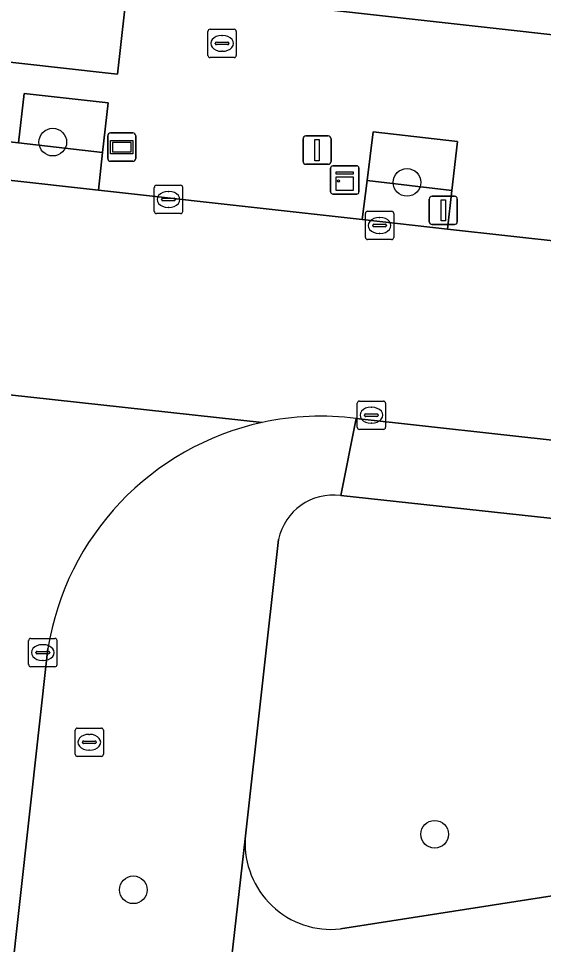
# Model space of a CAD drawing. Extents: x 162026 to 163502, y 387295 to 388169.
# Drawn here: x 162374.34 to 162392.88, y 387513.04 to 387545.77 of the extents above; entities that cross this region are included whole.
import ezdxf

# ---------------------------------------------------------------- set-up
doc = ezdxf.new("R2010")
doc.units = 0
for name, color, linetype in [('IMGEO_Boom', 7, 'Continuous'), ('IMGEO_Brandkraan', 7, 'Continuous'), ('IMGEO_Groenvoorziening', 7, 'Continuous'), ('IMGEO_Kast', 7, 'Continuous'), ('IMGEO_Kolk', 7, 'Continuous'), ('IMGEO_Lichtmast', 7, 'Continuous'), ('IMGEO_Pand', 7, 'Continuous'), ('IMGEO_Reclamebord', 7, 'Continuous'), ('IMGEO_Rijbaan_lokaal_gesloten', 7, 'Continuous'), ('IMGEO_Rioolput', 7, 'Continuous'), ('IMGEO_Verkeersbordpaal', 7, 'Continuous'), ('IMGEO_Voetpad_open', 7, 'Continuous')]:
    doc.layers.add(name, color=color, linetype=linetype)

msp = doc.modelspace()

# ---------------------------------------------------------------- linework, layer by layer
at = {"layer": 'IMGEO_Boom'}
for centre in [(162375.551, 387541.398), (162388.063, 387539.974), (162389.039, 387516.938), (162378.396, 387514.974)]:
    msp.add_circle(centre, 0.489, dxfattribs=at)
at = {"layer": 'IMGEO_Brandkraan'}
for p, q in [((162381.032, 387544.461), (162381.032, 387545.313)), ((162381.107, 387545.387), (162381.959, 387545.387)), ((162381.52, 387545.167), (162381.545, 387545.167)), ((162382.033, 387545.313), (162382.033, 387544.461)), ((162381.291, 387544.881), (162381.291, 387544.893)), ((162381.729, 387544.844), (162381.331, 387544.844)), ((162381.334, 387544.93), (162381.732, 387544.93)), ((162381.775, 387544.893), (162381.775, 387544.881)), ((162381.543, 387544.607), (162381.518, 387544.607)), ((162381.959, 387544.387), (162381.107, 387544.387))]:
    msp.add_line(p, q, dxfattribs=at)
for points in [[(162381.032, 387544.461), (162381.032, 387545.313)], [(162381.107, 387545.387), (162381.959, 387545.387)], [(162382.033, 387545.313), (162382.033, 387544.461)], [(162381.959, 387544.387), (162381.107, 387544.387)]]:
    msp.add_lwpolyline(points, dxfattribs=at)
for centre, radius, start, end in [((162381.109, 387545.311), 0.0765, 91.552, 178.448), ((162381.109, 387545.311), 0.0765, 91.552, 178.448), ((162381.957, 387545.311), 0.0765, 1.552, 88.448), ((162381.957, 387545.311), 0.0765, 1.552, 88.448), ((162381.331, 387544.89), 0.0403, 85.8775, 175.7526), ((162381.328, 387544.88), 0.0366, 178.938, 274.7102), ((162381.732, 387544.887), 0.043, 264.8664, 352.4533), ((162381.736, 387544.892), 0.0386, 1.7309, 96.639), ((162381.109, 387544.463), 0.0765, 181.552, 268.448), ((162381.109, 387544.463), 0.0765, 181.552, 268.448), ((162381.957, 387544.463), 0.0765, 271.552, 358.448), ((162381.957, 387544.463), 0.0765, 271.552, 358.448)]:
    msp.add_arc(centre, radius, start, end, dxfattribs=at)
for centre, major_axis, ratio, start_param, end_param in [((162381.519, 387544.887), (-0.387, 0.002), 0.722429, 4.712389, 7.853982), ((162381.544, 387544.887), (-0.39, 0.002), 0.717154, 1.570796, 4.712389)]:
    msp.add_ellipse(centre, major_axis=major_axis, ratio=ratio, start_param=start_param, end_param=end_param, dxfattribs=at)
at = {"layer": 'IMGEO_Groenvoorziening'}
for points in [[(162377.312, 387541.033), (162374.344, 387541.373), (162359.641, 387543.002), (162356.67, 387543.337), (162356.516, 387541.994), (162367.444, 387540.786), (162377.167, 387539.702)], [(162377.503, 387542.784), (162374.536, 387543.112), (162374.344, 387541.373), (162377.312, 387541.033)], [(162389.845, 387541.424), (162386.87, 387541.76), (162386.655, 387540.04), (162389.649, 387539.693)], [(162389.649, 387539.693), (162386.655, 387540.04), (162386.482, 387538.662), (162389.494, 387538.324)]]:
    msp.add_lwpolyline(points, close=True, dxfattribs=at)
for points in [[(162414.451, 387525.813), (162398.539, 387527.525), (162385.72, 387528.904)], [(162383.527, 387527.355), (162382.349, 387516.776)], [(162385.709, 387513.59), (162409.055, 387517.23), (162409.261, 387517.207), (162409.118, 387520.803), (162428.452, 387521.091), (162428.602, 387519.976), (162428.69, 387521.31), (162429.3, 387521.941), (162429.096, 387521.915)]]:
    msp.add_lwpolyline(points, dxfattribs=at)
for centre, radius, start, end in [((162385.453, 387526.955), 1.967, 82.2018, 168.2683), ((162385.393, 387516.622), 3.048, 177.0995, 275.9458)]:
    msp.add_arc(centre, radius, start, end, dxfattribs=at)
at = {"layer": 'IMGEO_Kast'}
for p, q in [((162385.44, 387540.561), (162386.281, 387540.561)), ((162386.281, 387540.561), (162385.44, 387540.561)), ((162386.365, 387540.486), (162386.365, 387539.645)), ((162386.365, 387539.645), (162386.365, 387540.486)), ((162385.365, 387539.636), (162385.365, 387540.477)), ((162385.365, 387540.477), (162385.365, 387539.636)), ((162386.29, 387539.561), (162385.449, 387539.561)), ((162385.449, 387539.561), (162386.29, 387539.561))]:
    msp.add_line(p, q, dxfattribs=at)
for points in [[(162385.56, 387540.351), (162386.16, 387540.351), (162386.16, 387540.266), (162385.56, 387540.266), (162385.56, 387540.351)], [(162385.56, 387540.176), (162386.16, 387540.176), (162386.16, 387539.687), (162385.56, 387539.687), (162385.56, 387540.176)]]:
    msp.add_lwpolyline(points, dxfattribs=at)
msp.add_circle((162385.644, 387540.025), 0.0377, dxfattribs=at)
for centre, start, end in [((162385.443, 387540.483), 92.4484, 184.2845), ((162385.443, 387540.483), 92.4484, 184.2845), ((162386.287, 387540.483), 2.4484, 94.2845), ((162386.287, 387540.483), 2.4484, 94.2845), ((162385.443, 387539.639), 182.4484, 274.2845), ((162385.443, 387539.639), 182.4484, 274.2845), ((162386.287, 387539.639), 272.4484, 4.2845), ((162386.287, 387539.639), 272.4484, 4.2845)]:
    msp.add_arc(centre, 0.0779, start, end, dxfattribs=at)
at = {"layer": 'IMGEO_Kolk'}
for p, q in [((162386.593, 387538.027), (162386.593, 387538.879)), ((162386.668, 387538.953), (162387.52, 387538.953)), ((162387.594, 387538.879), (162387.594, 387538.027)), ((162387.081, 387538.733), (162387.106, 387538.733)), ((162386.852, 387538.447), (162386.852, 387538.459)), ((162387.29, 387538.41), (162386.892, 387538.41)), ((162386.895, 387538.496), (162387.293, 387538.496)), ((162387.336, 387538.459), (162387.336, 387538.447)), ((162387.52, 387537.953), (162386.668, 387537.953)), ((162387.104, 387538.173), (162387.079, 387538.173)), ((162386.306, 387531.321), (162386.306, 387532.173)), ((162386.381, 387532.247), (162387.233, 387532.247)), ((162386.794, 387532.027), (162386.819, 387532.027)), ((162387.307, 387532.173), (162387.307, 387531.321)), ((162386.565, 387531.741), (162386.565, 387531.753)), ((162387.003, 387531.704), (162386.605, 387531.704)), ((162386.608, 387531.79), (162387.006, 387531.79)), ((162387.049, 387531.753), (162387.049, 387531.741)), ((162386.817, 387531.467), (162386.792, 387531.467)), ((162387.233, 387531.247), (162386.381, 387531.247)), ((162374.774, 387523.858), (162375.626, 387523.858)), ((162374.699, 387522.932), (162374.699, 387523.784)), ((162375.187, 387523.638), (162375.212, 387523.638)), ((162375.7, 387523.784), (162375.7, 387522.932)), ((162374.958, 387523.352), (162374.958, 387523.364)), ((162375.396, 387523.315), (162374.998, 387523.315)), ((162375.001, 387523.401), (162375.399, 387523.401)), ((162375.442, 387523.364), (162375.442, 387523.352)), ((162375.626, 387522.858), (162374.774, 387522.858)), ((162375.21, 387523.078), (162375.185, 387523.078))]:
    msp.add_line(p, q, dxfattribs=at)
for points in [[(162386.593, 387538.027), (162386.593, 387538.879)], [(162386.668, 387538.953), (162387.52, 387538.953)], [(162387.594, 387538.879), (162387.594, 387538.027)], [(162387.52, 387537.953), (162386.668, 387537.953)], [(162386.306, 387531.321), (162386.306, 387532.173)], [(162386.381, 387532.247), (162387.233, 387532.247)], [(162387.307, 387532.173), (162387.307, 387531.321)], [(162387.233, 387531.247), (162386.381, 387531.247)], [(162374.774, 387523.858), (162375.626, 387523.858)], [(162374.699, 387522.932), (162374.699, 387523.784)], [(162375.7, 387523.784), (162375.7, 387522.932)], [(162375.626, 387522.858), (162374.774, 387522.858)]]:
    msp.add_lwpolyline(points, dxfattribs=at)
for centre, radius, start, end in [((162386.67, 387538.877), 0.0765, 91.552, 178.448), ((162386.67, 387538.877), 0.0765, 91.552, 178.448), ((162387.518, 387538.877), 0.0765, 1.552, 88.448), ((162387.518, 387538.877), 0.0765, 1.552, 88.448), ((162386.892, 387538.456), 0.0403, 85.8775, 175.7526), ((162386.889, 387538.446), 0.0366, 178.938, 274.7102), ((162387.293, 387538.453), 0.043, 264.8664, 352.4533), ((162387.297, 387538.458), 0.0386, 1.7309, 96.639), ((162386.67, 387538.029), 0.0765, 181.552, 268.448), ((162386.67, 387538.029), 0.0765, 181.552, 268.448), ((162387.518, 387538.029), 0.0765, 271.552, 358.448), ((162387.518, 387538.029), 0.0765, 271.552, 358.448), ((162386.383, 387532.171), 0.0765, 91.552, 178.448), ((162386.383, 387532.171), 0.0765, 91.552, 178.448), ((162387.231, 387532.171), 0.0765, 1.552, 88.448), ((162387.231, 387532.171), 0.0765, 1.552, 88.448), ((162386.605, 387531.75), 0.0403, 85.8775, 175.7526), ((162386.602, 387531.74), 0.0366, 178.938, 274.7102), ((162387.006, 387531.747), 0.043, 264.8664, 352.4533), ((162387.01, 387531.752), 0.0386, 1.7309, 96.639), ((162386.383, 387531.323), 0.0765, 181.552, 268.448), ((162386.383, 387531.323), 0.0765, 181.552, 268.448), ((162387.231, 387531.323), 0.0765, 271.552, 358.448), ((162387.231, 387531.323), 0.0765, 271.552, 358.448), ((162374.776, 387523.782), 0.0765, 91.552, 178.448), ((162374.776, 387523.782), 0.0765, 91.552, 178.448), ((162375.624, 387523.782), 0.0765, 1.552, 88.448), ((162375.624, 387523.782), 0.0765, 1.552, 88.448), ((162374.998, 387523.361), 0.0403, 85.8775, 175.7526), ((162374.995, 387523.351), 0.0366, 178.938, 274.7102), ((162375.399, 387523.358), 0.043, 264.8664, 352.4533), ((162375.403, 387523.363), 0.0386, 1.7309, 96.639), ((162374.776, 387522.934), 0.0765, 181.552, 268.448), ((162374.776, 387522.934), 0.0765, 181.552, 268.448), ((162375.624, 387522.934), 0.0765, 271.552, 358.448), ((162375.624, 387522.934), 0.0765, 271.552, 358.448)]:
    msp.add_arc(centre, radius, start, end, dxfattribs=at)
for centre, major_axis, ratio, start_param, end_param in [((162387.08, 387538.453), (-0.387, 0.002), 0.722429, 4.712389, 7.853982), ((162387.105, 387538.453), (-0.39, 0.002), 0.717154, 1.570796, 4.712389), ((162386.793, 387531.747), (-0.387, 0.002), 0.722429, 4.712389, 7.853982), ((162386.818, 387531.747), (-0.39, 0.002), 0.717154, 1.570796, 4.712389), ((162375.186, 387523.358), (-0.387, 0.002), 0.722429, 4.712389, 7.853982), ((162375.211, 387523.358), (-0.39, 0.002), 0.717154, 1.570796, 4.712389)]:
    msp.add_ellipse(centre, major_axis=major_axis, ratio=ratio, start_param=start_param, end_param=end_param, dxfattribs=at)
at = {"layer": 'IMGEO_Lichtmast'}
for p, q in [((162384.393, 387540.715), (162384.393, 387541.515)), ((162384.393, 387541.515), (162384.393, 387540.715)), ((162384.493, 387541.615), (162385.283, 387541.615)), ((162385.283, 387541.615), (162384.493, 387541.615)), ((162385.383, 387541.515), (162385.383, 387540.715)), ((162385.383, 387540.715), (162385.383, 387541.515)), ((162385.283, 387540.615), (162384.493, 387540.615)), ((162384.493, 387540.615), (162385.283, 387540.615))]:
    msp.add_line(p, q, dxfattribs=at)
msp.add_lwpolyline([(162384.813, 387541.49), (162384.963, 387541.49), (162384.963, 387540.74), (162384.813, 387540.74), (162384.813, 387541.49)], dxfattribs=at)
for centre, start, end in [((162384.493, 387541.515), 90, 180), ((162384.493, 387541.515), 90, 180), ((162385.283, 387541.515), 0, 90), ((162385.283, 387541.515), 360, 90), ((162384.493, 387540.715), 180, 270), ((162384.493, 387540.715), 180, 270), ((162385.283, 387540.715), 270, 0), ((162385.283, 387540.715), 270, 0)]:
    msp.add_arc(centre, 0.1, start, end, dxfattribs=at)
at = {"layer": 'IMGEO_Pand'}
msp.add_lwpolyline([(162423.378, 387559.762), (162403.476, 387562.035), (162383.089, 387564.112), (162381.164, 387546.548), (162421.332, 387542.054), (162422.177, 387549.714), (162422.521, 387552.837)], close=True, dxfattribs=at)
at = {"layer": 'IMGEO_Reclamebord'}
for p, q in [((162377.493, 387540.821), (162377.493, 387541.621)), ((162377.493, 387541.621), (162377.493, 387540.821)), ((162377.593, 387541.721), (162378.383, 387541.721)), ((162378.383, 387541.721), (162377.593, 387541.721)), ((162378.483, 387541.621), (162378.483, 387540.821)), ((162378.483, 387540.821), (162378.483, 387541.621)), ((162378.383, 387540.721), (162377.593, 387540.721)), ((162377.593, 387540.721), (162378.383, 387540.721))]:
    msp.add_line(p, q, dxfattribs=at)
for points in [[(162377.594, 387541.453), (162378.382, 387541.453), (162378.382, 387540.989), (162377.594, 387540.989), (162377.594, 387541.453)], [(162377.659, 387541.388), (162377.659, 387541.054), (162378.317, 387541.054), (162378.317, 387541.388), (162377.659, 387541.388)]]:
    msp.add_lwpolyline(points, dxfattribs=at)
for centre, start, end in [((162377.593, 387541.621), 90, 180), ((162377.593, 387541.621), 90, 180), ((162378.383, 387541.621), 0, 90), ((162378.383, 387541.621), 360, 90), ((162377.593, 387540.821), 180, 270), ((162377.593, 387540.821), 180, 270), ((162378.383, 387540.821), 270, 0), ((162378.383, 387540.821), 270, 0)]:
    msp.add_arc(centre, 0.1, start, end, dxfattribs=at)
at = {"layer": 'IMGEO_Rijbaan_lokaal_gesloten'}
for points in [[(162396.203, 387537.574), (162394.453, 387537.768), (162393.751, 387537.847), (162389.494, 387538.324), (162386.482, 387538.662), (162383.619, 387538.982), (162377.167, 387539.702), (162367.444, 387540.786), (162356.516, 387541.994), (162348.482, 387542.882), (162343.504, 387543.432), (162338.051, 387544.035), (162335.41, 387544.327), (162334.719, 387538.38), (162336.513, 387538.182), (162347.672, 387536.963), (162348.168, 387536.887)], [(162386.269, 387531.636), (162393.715, 387530.809), (162395.516, 387530.616), (162396.203, 387537.574)], [(162382.95, 387531.492), (162352.718, 387534.796)], [(162352.718, 387534.796), (162382.95, 387531.492)], [(162369.24, 387516.173), (162369.161, 387515.205), (162368.74, 387511.448), (162367.963, 387504.443), (162373.181, 387503.861), (162373.19, 387503.935), (162373.382, 387505.621), (162375.378, 387523.498)]]:
    msp.add_lwpolyline(points, dxfattribs=at)
for centre, start, end in [((162385.027, 387521.939), 82.7018, 102.2669), ((162385.029, 387521.939), 102.2804, 170.8255)]:
    msp.add_arc(centre, 9.776, start, end, dxfattribs=at)
at = {"layer": 'IMGEO_Rioolput'}
for p, q in [((162379.213, 387539.872), (162380.065, 387539.872)), ((162379.138, 387538.946), (162379.138, 387539.798)), ((162379.626, 387539.652), (162379.651, 387539.652)), ((162380.139, 387539.798), (162380.139, 387538.946)), ((162379.397, 387539.366), (162379.397, 387539.378)), ((162379.835, 387539.329), (162379.437, 387539.329)), ((162379.44, 387539.415), (162379.838, 387539.415)), ((162379.881, 387539.378), (162379.881, 387539.366)), ((162380.065, 387538.872), (162379.213, 387538.872)), ((162379.649, 387539.092), (162379.624, 387539.092)), ((162376.341, 387519.763), (162376.341, 387520.615)), ((162376.416, 387520.689), (162377.268, 387520.689)), ((162377.342, 387520.615), (162377.342, 387519.763)), ((162376.6, 387520.183), (162376.6, 387520.195)), ((162376.643, 387520.232), (162377.041, 387520.232)), ((162376.829, 387520.469), (162376.854, 387520.469)), ((162377.084, 387520.195), (162377.084, 387520.183)), ((162377.038, 387520.146), (162376.64, 387520.146)), ((162376.852, 387519.909), (162376.827, 387519.909)), ((162377.268, 387519.689), (162376.416, 387519.689))]:
    msp.add_line(p, q, dxfattribs=at)
for points in [[(162379.213, 387539.872), (162380.065, 387539.872)], [(162379.138, 387538.946), (162379.138, 387539.798)], [(162380.139, 387539.798), (162380.139, 387538.946)], [(162380.065, 387538.872), (162379.213, 387538.872)], [(162376.341, 387519.763), (162376.341, 387520.615)], [(162376.416, 387520.689), (162377.268, 387520.689)], [(162377.342, 387520.615), (162377.342, 387519.763)], [(162377.268, 387519.689), (162376.416, 387519.689)]]:
    msp.add_lwpolyline(points, dxfattribs=at)
for centre, radius, start, end in [((162379.215, 387539.796), 0.0765, 91.552, 178.448), ((162379.215, 387539.796), 0.0765, 91.552, 178.448), ((162380.063, 387539.796), 0.0765, 1.552, 88.448), ((162380.063, 387539.796), 0.0765, 1.552, 88.448), ((162379.437, 387539.375), 0.0403, 85.8775, 175.7526), ((162379.434, 387539.365), 0.0366, 178.938, 274.7102), ((162379.838, 387539.372), 0.043, 264.8664, 352.4533), ((162379.842, 387539.377), 0.0386, 1.7309, 96.639), ((162379.215, 387538.948), 0.0765, 181.552, 268.448), ((162379.215, 387538.948), 0.0765, 181.552, 268.448), ((162380.063, 387538.948), 0.0765, 271.552, 358.448), ((162380.063, 387538.948), 0.0765, 271.552, 358.448), ((162376.418, 387520.613), 0.0765, 91.552, 178.448), ((162376.418, 387520.613), 0.0765, 91.552, 178.448), ((162377.266, 387520.613), 0.0765, 1.552, 88.448), ((162377.266, 387520.613), 0.0765, 1.552, 88.448), ((162376.64, 387520.192), 0.0403, 85.8775, 175.7526), ((162377.045, 387520.194), 0.0386, 1.7309, 96.639), ((162376.637, 387520.182), 0.0366, 178.938, 274.7102), ((162377.041, 387520.189), 0.043, 264.8664, 352.4533), ((162376.418, 387519.765), 0.0765, 181.552, 268.448), ((162376.418, 387519.765), 0.0765, 181.552, 268.448), ((162377.266, 387519.765), 0.0765, 271.552, 358.448), ((162377.266, 387519.765), 0.0765, 271.552, 358.448)]:
    msp.add_arc(centre, radius, start, end, dxfattribs=at)
for centre, major_axis, ratio, start_param, end_param in [((162379.625, 387539.372), (-0.387, 0.002), 0.722429, 4.712389, 7.853982), ((162379.65, 387539.372), (-0.39, 0.002), 0.717154, 1.570796, 4.712389), ((162376.828, 387520.189), (-0.387, 0.002), 0.722429, 4.712389, 7.853982), ((162376.853, 387520.189), (-0.39, 0.002), 0.717154, 1.570796, 4.712389)]:
    msp.add_ellipse(centre, major_axis=major_axis, ratio=ratio, start_param=start_param, end_param=end_param, dxfattribs=at)
at = {"layer": 'IMGEO_Verkeersbordpaal'}
for p, q in [((162388.85, 387538.586), (162388.85, 387539.386)), ((162388.85, 387539.386), (162388.85, 387538.586)), ((162388.95, 387539.486), (162389.74, 387539.486)), ((162389.74, 387539.486), (162388.95, 387539.486)), ((162389.84, 387539.386), (162389.84, 387538.586)), ((162389.84, 387538.586), (162389.84, 387539.386)), ((162389.74, 387538.486), (162388.95, 387538.486)), ((162388.95, 387538.486), (162389.74, 387538.486))]:
    msp.add_line(p, q, dxfattribs=at)
msp.add_lwpolyline([(162389.27, 387539.361), (162389.42, 387539.361), (162389.42, 387538.611), (162389.27, 387538.611), (162389.27, 387539.361)], dxfattribs=at)
for centre, start, end in [((162388.95, 387539.386), 90, 180), ((162388.95, 387539.386), 90, 180), ((162389.74, 387539.386), 0, 90), ((162389.74, 387539.386), 360, 90), ((162388.95, 387538.586), 180, 270), ((162388.95, 387538.586), 180, 270), ((162389.74, 387538.586), 270, 0), ((162389.74, 387538.586), 270, 0)]:
    msp.add_arc(centre, 0.1, start, end, dxfattribs=at)
at = {"layer": 'IMGEO_Voetpad_open'}
msp.add_lwpolyline([(162364.534, 387611.918), (162365.431, 387620.069), (162356.362, 387620.977), (162355.852, 387616.592), (162351.943, 387582.961), (162352.454, 387582.905), (162360.935, 387581.973), (162373.768, 387580.561), (162373.225, 387575.616), (162370.078, 387547.752), (162369.725, 387544.71), (162370.028, 387544.676), (162377.504, 387543.833), (162377.835, 387543.796), (162383.487, 387594.169), (162362.831, 387596.441)], close=True, dxfattribs=at)
for points in [[(162426.522, 387541.005), (162426.574, 387541.474), (162421.332, 387542.054), (162381.164, 387546.548), (162383.089, 387564.112), (162386.349, 387593.854), (162383.487, 387594.169), (162377.835, 387543.796), (162377.504, 387543.833), (162370.028, 387544.676), (162369.725, 387544.71), (162370.078, 387547.752)], [(162348.482, 387542.882), (162356.516, 387541.994), (162356.67, 387543.337), (162356.87, 387545.081), (162359.846, 387544.732), (162359.641, 387543.002), (162374.344, 387541.373), (162374.536, 387543.112), (162377.503, 387542.784), (162377.312, 387541.033), (162377.167, 387539.702), (162383.619, 387538.982), (162386.482, 387538.662), (162386.655, 387540.04), (162386.87, 387541.76), (162389.845, 387541.424), (162389.649, 387539.693), (162389.494, 387538.324), (162393.751, 387537.847)], [(162385.72, 387528.904), (162386.269, 387531.636)], [(162396.158, 387530.499), (162396.072, 387530.528), (162395.985, 387530.553), (162395.935, 387530.565), (162395.884, 387530.577), (162395.516, 387530.616), (162393.715, 387530.809), (162386.269, 387531.636), (162385.72, 387528.904), (162398.539, 387527.525), (162398.637, 387528.352)], [(162382.349, 387516.776), (162383.527, 387527.355)], [(162375.378, 387523.498), (162373.382, 387505.621), (162373.19, 387503.935), (162380.82, 387503.083), (162380.911, 387503.894), (162380.999, 387504.686), (162381.44, 387508.812), (162382.349, 387516.776)], [(162417.635, 387516.253), (162409.267, 387517.206), (162409.261, 387517.207), (162409.055, 387517.23), (162385.709, 387513.59)], [(162382.349, 387516.776), (162381.44, 387508.812)]]:
    msp.add_lwpolyline(points, dxfattribs=at)
for centre, radius, start, end in [((162385.027, 387521.939), 9.776, 82.7018, 102.2669), ((162385.029, 387521.939), 9.776, 102.2804, 170.8255), ((162385.453, 387526.955), 1.967, 82.2018, 168.2683), ((162385.393, 387516.622), 3.048, 177.0995, 275.9458)]:
    msp.add_arc(centre, radius, start, end, dxfattribs=at)

doc.saveas('drawing.dxf')
